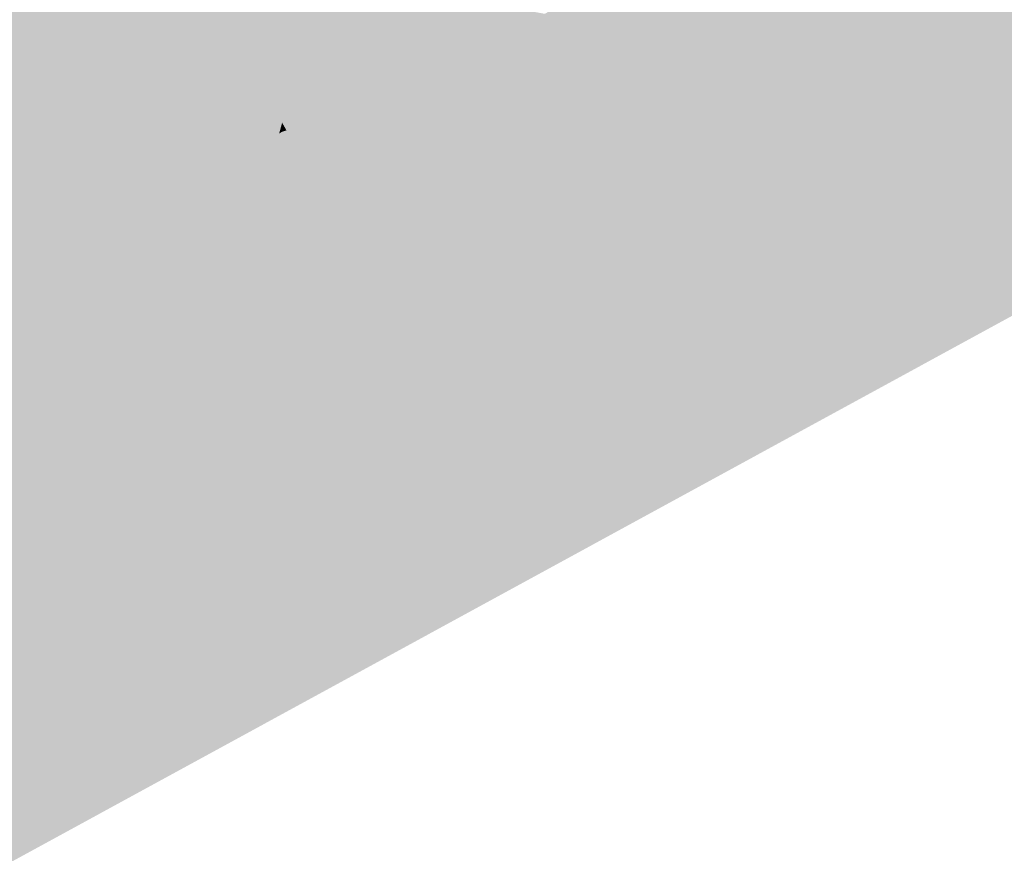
# Model space of a CAD drawing. Header units: metres. Extents: x 164696 to 183842, y 382615 to 387356.
# Tile 430 of 656: x 182651.19 to 182652.71, y 386606.91 to 386608.2. Entities that reach past the tile are written whole.
import ezdxf

# ---------------------------------------------------------------- set-up
doc = ezdxf.new("R2010")
doc.units = ezdxf.units.M
doc.layers.add('C3D-SURFACE_TINSURFACE', color=7, linetype='Continuous')

msp = doc.modelspace()

# ---------------------------------------------------------------- linework, layer by layer
at = {"layer": 'C3D-SURFACE_TINSURFACE', "color": 11, "linetype": 'Continuous', "lineweight": -3, "true_color": 0xff8585}
for points in [[(182651.3941, 386608.3713), (182651.383, 386608.3927), (182651.0001, 386608.1699)], [(182651.383, 386608.3927), (182651.1884, 386608.2865), (182651.0001, 386608.1699)], [(182651.3941, 386608.3713), (182650.8113, 386608.0531), (182651.1648, 386608.2378)], [(182651.3941, 386608.3713), (182651.0001, 386608.1699), (182650.8113, 386608.0531)], [(182651.3941, 386608.3713), (182651.2401, 386608.2629), (182651.1505, 386607.7657)], [(182651.3941, 386608.3713), (182651.1505, 386607.7657), (182651.1937, 386607.7566)], [(182651.3941, 386608.3713), (182651.1937, 386607.7566), (182651.2284, 386607.7733)], [(182651.3941, 386608.3713), (182651.2284, 386607.7733), (182651.2457, 386607.7816)], [(182651.3941, 386608.3713), (182651.2457, 386607.7816), (182651.2958, 386607.9353)], [(182651.4372, 386608.3075), (182651.3941, 386608.3713), (182651.2958, 386607.9353)], [(182652.5196, 386608.335), (182652.3634, 386608.1278), (182651.9093, 386607.4803)], [(182652.5196, 386608.335), (182651.9093, 386607.4803), (182651.914, 386607.4716)], [(182652.5196, 386608.335), (182651.914, 386607.4716), (182651.9627, 386607.3896)], [(182652.5196, 386608.335), (182651.9627, 386607.3896), (182652.1485, 386607.4848)], [(182652.5196, 386608.335), (182652.1485, 386607.4848), (182652.6496, 386608.3356)], [(182652.5196, 386608.335), (182652.4302, 386608.3238), (182652.3634, 386608.1278)], [(182651.4372, 386608.3075), (182651.2958, 386607.9353), (182651.3066, 386607.9193)], [(182651.4372, 386608.3075), (182651.3066, 386607.9193), (182651.3674, 386608.0571)], [(182651.5048, 386608.188), (182651.4372, 386608.3075), (182651.3674, 386608.0571)], [(182651.4372, 386608.3075), (182651.5048, 386608.188), (182651.6519, 386608.1723)], [(182651.4372, 386608.3075), (182651.6519, 386608.1723), (182651.6096, 386608.247)], [(182652.1325, 386608.2756), (182652.0731, 386608.0833), (182652.1399, 386608.2793)], [(182652.1325, 386608.2756), (182652.0897, 386608.1534), (182652.0731, 386608.0833)], [(182652.1028, 386608.2611), (182652.0897, 386608.1534), (182652.1325, 386608.2756)], [(182652.1028, 386608.2611), (182652.088, 386608.2538), (182652.0617, 386608.1473)], [(182652.1028, 386608.2611), (182652.0617, 386608.1473), (182652.0649, 386608.1413)], [(182652.1028, 386608.2611), (182652.0649, 386608.1413), (182652.0897, 386608.1534)], [(182651.5048, 386608.188), (182651.3674, 386608.0571), (182651.4013, 386607.9973)], [(182651.5048, 386608.188), (182651.4013, 386607.9973), (182651.3904, 386607.9178)], [(182651.5048, 386608.188), (182651.3904, 386607.9178), (182651.4659, 386608.0274)], [(182651.5296, 386608.1567), (182651.5048, 386608.188), (182651.4659, 386608.0274)], [(182651.5048, 386608.188), (182651.5296, 386608.1567), (182651.6479, 386608.1415)], [(182651.5048, 386608.188), (182651.6479, 386608.1415), (182651.6324, 386608.161)], [(182651.5048, 386608.188), (182651.6324, 386608.161), (182651.6519, 386608.1723)], [(182651.5296, 386608.1567), (182651.4659, 386608.0274), (182651.4782, 386608.0118)], [(182651.5296, 386608.1567), (182651.4782, 386608.0118), (182651.5139, 386608.0665)], [(182651.5296, 386608.1567), (182651.5139, 386608.0665), (182651.5429, 386608.133)], [(182651.5296, 386608.1567), (182651.5429, 386608.133), (182651.8059, 386608.0867)], [(182651.5296, 386608.1567), (182651.8059, 386608.0867), (182651.8124, 386608.0916)], [(182651.5296, 386608.1567), (182651.8124, 386608.0916), (182651.6479, 386608.1415)], [(182651.5429, 386608.133), (182651.5139, 386608.0665), (182651.5326, 386608.0762)], [(182651.5563, 386608.1093), (182651.5429, 386608.133), (182651.5326, 386608.0762)], [(182651.7795, 386608.0702), (182651.5429, 386608.133), (182651.5563, 386608.1093)], [(182651.7795, 386608.0702), (182651.8059, 386608.0867), (182651.5429, 386608.133)], [(182651.5563, 386608.1093), (182651.5326, 386608.0762), (182651.5289, 386608.0076)], [(182651.5563, 386608.1093), (182651.5289, 386608.0076), (182651.5527, 386608.0407)], [(182651.5563, 386608.1093), (182651.5527, 386608.0407), (182651.5697, 386608.0857)], [(182651.5563, 386608.1093), (182651.5697, 386608.0857), (182651.7532, 386608.0537)], [(182651.7795, 386608.0702), (182651.5563, 386608.1093), (182651.7532, 386608.0537)], [(182651.5831, 386608.062), (182651.5697, 386608.0857), (182651.5527, 386608.0407)], [(182651.7268, 386608.0372), (182651.5697, 386608.0857), (182651.5831, 386608.062)], [(182651.7268, 386608.0372), (182651.7532, 386608.0537), (182651.5697, 386608.0857)], [(182651.7795, 386608.0702), (182651.7688, 386607.9432), (182651.8059, 386608.0867)], [(182651.8059, 386608.0867), (182651.7688, 386607.9432), (182651.78, 386607.9228)], [(182651.8059, 386608.0867), (182651.78, 386607.9228), (182651.8124, 386608.0916)], [(182651.7795, 386608.0702), (182651.7532, 386608.0537), (182651.7425, 386607.9267)], [(182651.7795, 386608.0702), (182651.7425, 386607.9267), (182651.7437, 386607.8673)], [(182651.7795, 386608.0702), (182651.7437, 386607.8673), (182651.7688, 386607.9432)], [(182651.5831, 386608.062), (182651.5527, 386608.0407), (182651.5627, 386608.023)], [(182651.5831, 386608.062), (182651.5627, 386608.023), (182651.5807, 386608.0414)], [(182651.5964, 386608.0384), (182651.5831, 386608.062), (182651.5807, 386608.0414)], [(182651.5831, 386608.062), (182651.5964, 386608.0384), (182651.6485, 386608.0295)], [(182651.5831, 386608.062), (182651.6485, 386608.0295), (182651.6418, 386608.0414)], [(182651.7268, 386608.0372), (182651.5831, 386608.062), (182651.6418, 386608.0414)], [(182651.7268, 386608.0372), (182651.7341, 386608.014), (182651.7532, 386608.0537)], [(182651.7532, 386608.0537), (182651.7341, 386608.014), (182651.7425, 386607.9267)], [(182651.5964, 386608.0384), (182651.5807, 386608.0414), (182651.5918, 386608.0217)], [(182651.5964, 386608.0384), (182651.5918, 386608.0217), (182651.5962, 386608.0244)], [(182651.5964, 386608.0384), (182651.5962, 386608.0244), (182651.6031, 386608.0265)], [(182651.5964, 386608.0384), (182651.6031, 386608.0265), (182651.6353, 386608.0213)], [(182651.5964, 386608.0384), (182651.6353, 386608.0213), (182651.6485, 386608.0295)], [(182651.7268, 386608.0372), (182651.6418, 386608.0414), (182651.7137, 386608.029)], [(182651.7268, 386608.0372), (182651.7137, 386608.029), (182651.7144, 386608.0017)], [(182651.7268, 386608.0372), (182651.7144, 386608.0017), (182651.7341, 386608.014)], [(182651.2284, 386607.7733), (182651.333, 386607.7408), (182651.2457, 386607.7816)], [(182651.159, 386607.74), (182651.1937, 386607.7566), (182651.1505, 386607.7657)], [(182651.1937, 386607.7566), (182651.3362, 386607.7348), (182651.2284, 386607.7733)], [(182651.2284, 386607.7733), (182651.3362, 386607.7348), (182651.333, 386607.7408)], [(182650.9271, 386607.4683), (182651.1937, 386607.7566), (182651.159, 386607.74)], [(182650.9271, 386607.4683), (182651.3073, 386607.7209), (182651.1937, 386607.7566)], [(182651.1937, 386607.7566), (182651.3073, 386607.7209), (182651.3362, 386607.7348)], [(182650.9271, 386607.4683), (182651.4803, 386607.5114), (182651.3073, 386607.7209)], [(182650.9271, 386607.4683), (182651.6046, 386607.4949), (182651.4803, 386607.5114)], [(182650.9271, 386607.4683), (182651.9093, 386607.4803), (182651.6046, 386607.4949)], [(182651.9627, 386607.3896), (182649.3242, 386605.8876), (182652.1485, 386607.4848)], [(182650.9271, 386607.4683), (182651.914, 386607.4716), (182651.9093, 386607.4803)], [(182650.9271, 386607.4683), (182650.6958, 386606.9818), (182651.724, 386607.2637)], [(182650.9271, 386607.4683), (182651.9432, 386607.4154), (182651.914, 386607.4716)], [(182650.9271, 386607.4683), (182651.724, 386607.2637), (182651.9627, 386607.3896)], [(182650.9271, 386607.4683), (182651.9627, 386607.3896), (182651.9432, 386607.4154)], [(182651.9627, 386607.3896), (182651.914, 386607.4716), (182651.9432, 386607.4154)], [(182651.9627, 386607.3896), (182648.8246, 386605.615), (182649.3242, 386605.8876)], [(182651.9627, 386607.3896), (182649.1089, 386605.7849), (182648.8246, 386605.615)], [(182651.9627, 386607.3896), (182651.724, 386607.2637), (182649.1089, 386605.7849)]]:
    msp.add_solid(points, dxfattribs=at)
at = {"layer": 'C3D-SURFACE_TINSURFACE', "color": 1, "linetype": 'Continuous', "lineweight": -3, "true_color": 0xe60000}
for points in [[(182649.3242, 386605.8876), (182653.8203, 386608.3412), (182652.1485, 386607.4848)], [(182652.1485, 386607.4848), (182653.8203, 386608.3412), (182652.6496, 386608.3356)], [(182652.4302, 386608.3238), (182652.1622, 386608.2902), (182651.8949, 386607.5063)], [(182652.4302, 386608.3238), (182651.8949, 386607.5063), (182652.3634, 386608.1278)], [(182652.0731, 386608.0833), (182651.8949, 386607.5063), (182652.1622, 386608.2902)], [(182652.0731, 386608.0833), (182652.1622, 386608.2902), (182652.1399, 386608.2793)], [(182651.1505, 386607.7657), (182651.2401, 386608.2629), (182650.6753, 386607.8654)], [(182651.1648, 386608.2378), (182650.6753, 386607.8654), (182651.2401, 386608.2629)], [(182651.6096, 386608.247), (182651.949, 386608.1761), (182651.6291, 386608.2582)], [(182651.7191, 386608.2568), (182651.6291, 386608.2582), (182651.949, 386608.1761)], [(182651.7191, 386608.2568), (182651.949, 386608.1761), (182652.0009, 386608.2061)], [(182652.088, 386608.2538), (182652.0731, 386608.2466), (182651.8561, 386607.5781)], [(182652.088, 386608.2538), (182651.8561, 386607.5781), (182652.0617, 386608.1473)], [(182651.6519, 386608.1723), (182651.897, 386608.1462), (182651.6096, 386608.247)], [(182651.6096, 386608.247), (182651.897, 386608.1462), (182651.949, 386608.1761)], [(182652.0731, 386608.2466), (182652.0009, 386608.2061), (182651.8561, 386607.5781)], [(182652.0009, 386608.2061), (182651.949, 386608.1761), (182651.8367, 386607.6141)], [(182652.0009, 386608.2061), (182651.8367, 386607.6141), (182651.8561, 386607.5781)], [(182651.7988, 386607.6771), (182651.949, 386608.1761), (182651.897, 386608.1462)], [(182651.7988, 386607.6771), (182651.8367, 386607.6141), (182651.949, 386608.1761)], [(182651.6324, 386608.161), (182651.897, 386608.1462), (182651.6519, 386608.1723)], [(182651.6479, 386608.1415), (182651.8451, 386608.1162), (182651.6324, 386608.161)], [(182651.6324, 386608.161), (182651.8451, 386608.1162), (182651.897, 386608.1462)], [(182651.7541, 386607.7589), (182651.897, 386608.1462), (182651.8451, 386608.1162)], [(182651.7541, 386607.7589), (182651.7765, 386607.718), (182651.897, 386608.1462)], [(182651.7765, 386607.718), (182651.7988, 386607.6771), (182651.897, 386608.1462)], [(182652.0617, 386608.1473), (182651.8561, 386607.5781), (182651.8755, 386607.5422)], [(182652.0897, 386608.1534), (182652.0649, 386608.1413), (182651.8755, 386607.5422)], [(182652.0731, 386608.0833), (182652.0897, 386608.1534), (182651.8755, 386607.5422)], [(182652.0617, 386608.1473), (182651.8755, 386607.5422), (182652.0649, 386608.1413)], [(182651.8124, 386608.0916), (182651.8451, 386608.1162), (182651.6479, 386608.1415)], [(182651.9093, 386607.4803), (182652.3634, 386608.1278), (182651.8949, 386607.5063)], [(182651.78, 386607.9228), (182651.7541, 386607.7589), (182651.8451, 386608.1162)], [(182651.78, 386607.9228), (182651.8451, 386608.1162), (182651.8124, 386608.0916)], [(182652.0731, 386608.0833), (182651.8755, 386607.5422), (182651.8949, 386607.5063)], [(182651.5139, 386608.0665), (182651.5016, 386607.9059), (182651.5326, 386608.0762)], [(182651.5326, 386608.0762), (182651.5016, 386607.9059), (182651.5289, 386608.0076)], [(182651.3066, 386607.9193), (182651.2977, 386607.8066), (182651.3674, 386608.0571)], [(182651.3674, 386608.0571), (182651.2977, 386607.8066), (182651.4013, 386607.9973)], [(182651.5139, 386608.0665), (182651.4782, 386608.0118), (182651.4269, 386607.8669)], [(182651.5139, 386608.0665), (182651.4269, 386607.8669), (182651.5016, 386607.9059)], [(182651.5527, 386608.0407), (182651.5289, 386608.0076), (182651.5016, 386607.9059)], [(182651.5527, 386608.0407), (182651.5016, 386607.9059), (182651.5627, 386608.023)], [(182651.5627, 386608.023), (182651.5687, 386607.9383), (182651.5807, 386608.0414)], [(182651.5807, 386608.0414), (182651.5687, 386607.9383), (182651.5918, 386608.0217)], [(182651.6485, 386608.0295), (182651.7005, 386608.0207), (182651.6418, 386608.0414)], [(182651.6418, 386608.0414), (182651.7005, 386608.0207), (182651.7137, 386608.029)], [(182651.3904, 386607.9178), (182651.4269, 386607.8669), (182651.4659, 386608.0274)], [(182651.4659, 386608.0274), (182651.4269, 386607.8669), (182651.4782, 386608.0118)], [(182651.5627, 386608.023), (182651.5016, 386607.9059), (182651.5687, 386607.9383)], [(182651.5918, 386608.0217), (182651.5687, 386607.9383), (182651.5951, 386607.9548)], [(182651.5918, 386608.0217), (182651.5951, 386607.9548), (182651.5962, 386608.0244)], [(182651.6031, 386608.0265), (182651.5962, 386608.0244), (182651.5951, 386607.9548)], [(182651.6031, 386608.0265), (182651.5951, 386607.9548), (182651.6098, 386608.0147)], [(182651.6353, 386608.0213), (182651.6031, 386608.0265), (182651.6098, 386608.0147)], [(182651.6353, 386608.0213), (182651.6098, 386608.0147), (182651.6741, 386608.0042)], [(182651.6353, 386608.0213), (182651.7005, 386608.0207), (182651.6485, 386608.0295)], [(182651.6353, 386608.0213), (182651.6741, 386608.0042), (182651.7005, 386608.0207)], [(182651.7137, 386608.029), (182651.7005, 386608.0207), (182651.677, 386607.8951)], [(182651.7137, 386608.029), (182651.677, 386607.8951), (182651.7144, 386608.0017)], [(182651.6098, 386608.0147), (182651.5951, 386607.9548), (182651.6232, 386607.991)], [(182651.6098, 386608.0147), (182651.6232, 386607.991), (182651.6478, 386607.9878)], [(182651.6741, 386608.0042), (182651.6098, 386608.0147), (182651.6478, 386607.9878)], [(182651.6741, 386608.0042), (182651.677, 386607.8951), (182651.7005, 386608.0207)], [(182651.7425, 386607.9267), (182651.7341, 386608.014), (182651.677, 386607.8951)], [(182651.7341, 386608.014), (182651.7144, 386608.0017), (182651.677, 386607.8951)], [(182651.3904, 386607.9178), (182651.4013, 386607.9973), (182651.2977, 386607.8066)], [(182651.6232, 386607.991), (182651.5951, 386607.9548), (182651.6214, 386607.9713)], [(182651.6478, 386607.9878), (182651.6232, 386607.991), (182651.6214, 386607.9713)], [(182651.6741, 386608.0042), (182651.6478, 386607.9878), (182651.677, 386607.8951)], [(182651.677, 386607.8951), (182651.6478, 386607.9878), (182651.6214, 386607.9713)], [(182651.677, 386607.8951), (182651.6214, 386607.9713), (182651.5951, 386607.9548)], [(182651.677, 386607.8951), (182651.5951, 386607.9548), (182651.5687, 386607.9383)], [(182651.2457, 386607.7816), (182651.263, 386607.79), (182651.2958, 386607.9353)], [(182651.2958, 386607.9353), (182651.263, 386607.79), (182651.3066, 386607.9193)], [(182651.5016, 386607.9059), (182651.677, 386607.8951), (182651.5687, 386607.9383)], [(182651.7688, 386607.9432), (182651.7437, 386607.8673), (182651.7318, 386607.7997)], [(182651.7688, 386607.9432), (182651.7318, 386607.7997), (182651.7541, 386607.7589)], [(182651.7688, 386607.9432), (182651.7541, 386607.7589), (182651.78, 386607.9228)], [(182651.3066, 386607.9193), (182651.263, 386607.79), (182651.2977, 386607.8066)], [(182651.3904, 386607.9178), (182651.2977, 386607.8066), (182651.3523, 386607.8278)], [(182651.3904, 386607.9178), (182651.3523, 386607.8278), (182651.4269, 386607.8669)], [(182651.7425, 386607.9267), (182651.677, 386607.8951), (182651.7318, 386607.7997)], [(182651.7425, 386607.9267), (182651.7318, 386607.7997), (182651.7437, 386607.8673)], [(182651.7318, 386607.7997), (182651.5016, 386607.9059), (182651.4269, 386607.8669)], [(182651.7318, 386607.7997), (182651.677, 386607.8951), (182651.5016, 386607.9059)], [(182651.3523, 386607.8278), (182651.7765, 386607.718), (182651.4269, 386607.8669)], [(182651.7765, 386607.718), (182651.7541, 386607.7589), (182651.4269, 386607.8669)], [(182651.7541, 386607.7589), (182651.7318, 386607.7997), (182651.4269, 386607.8669)], [(182651.3523, 386607.8278), (182651.2977, 386607.8066), (182651.8212, 386607.6362)], [(182651.3523, 386607.8278), (182651.8212, 386607.6362), (182651.7988, 386607.6771)], [(182651.3523, 386607.8278), (182651.7988, 386607.6771), (182651.7765, 386607.718)], [(182651.263, 386607.79), (182651.8212, 386607.6362), (182651.2977, 386607.8066)], [(182651.2457, 386607.7816), (182651.8561, 386607.5781), (182651.263, 386607.79)], [(182651.2457, 386607.7816), (182651.333, 386607.7408), (182651.8561, 386607.5781)], [(182651.263, 386607.79), (182651.8561, 386607.5781), (182651.8212, 386607.6362)], [(182651.3362, 386607.7348), (182651.3073, 386607.7209), (182651.8755, 386607.5422)], [(182651.3362, 386607.7348), (182651.8561, 386607.5781), (182651.333, 386607.7408)], [(182651.3362, 386607.7348), (182651.8755, 386607.5422), (182651.8561, 386607.5781)], [(182651.3073, 386607.7209), (182651.4803, 386607.5114), (182651.8755, 386607.5422)], [(182651.7988, 386607.6771), (182651.8212, 386607.6362), (182651.8367, 386607.6141)], [(182651.8212, 386607.6362), (182651.8561, 386607.5781), (182651.8367, 386607.6141)], [(182651.6046, 386607.4949), (182651.8755, 386607.5422), (182651.4803, 386607.5114)], [(182651.6046, 386607.4949), (182651.8949, 386607.5063), (182651.8755, 386607.5422)], [(182651.9093, 386607.4803), (182651.8949, 386607.5063), (182651.6046, 386607.4949)], [(182649.1089, 386605.7849), (182651.724, 386607.2637), (182650.5305, 386606.6344)], [(182651.724, 386607.2637), (182650.6958, 386606.9818), (182650.5305, 386606.6344)]]:
    msp.add_solid(points, dxfattribs=at)

doc.saveas('drawing.dxf')
